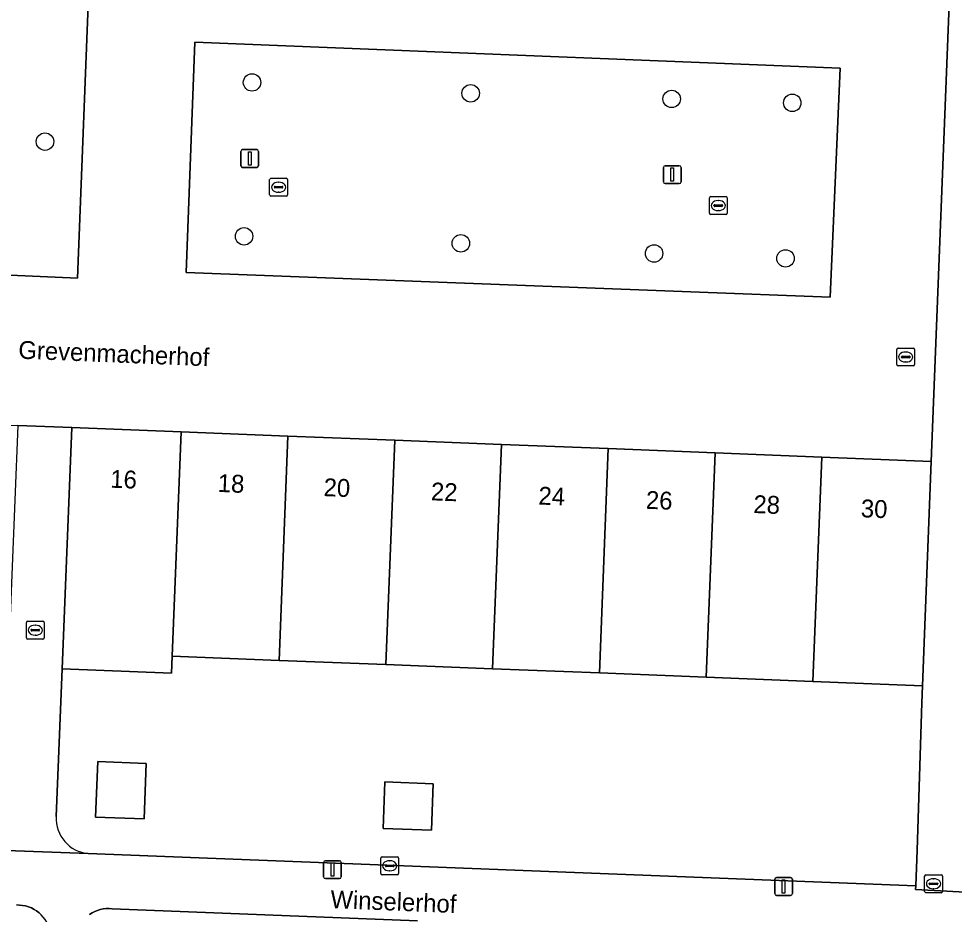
# Model space of a CAD drawing. Extents: x 160786 to 161429, y 386828 to 387485.
# Drawn here: x 161039.4 to 161091.8, y 387047.4 to 387097.5 of the extents above; entities that cross this region are included whole.
import ezdxf

# ---------------------------------------------------------------- set-up
doc = ezdxf.new("R2010")
doc.units = 0
for name, color, linetype in [('IMGEO_Boom', 7, 'Continuous'), ('IMGEO_Erf', 7, 'Continuous'), ('IMGEO_Groenvoorziening', 7, 'Continuous'), ('IMGEO_Kolk', 7, 'Continuous'), ('IMGEO_Lichtmast', 7, 'Continuous'), ('IMGEO_Muur', 7, 'Continuous'), ('IMGEO_Openbare_ruimte_label', 7, 'Continuous'), ('IMGEO_Pand', 7, 'Continuous'), ('IMGEO_Pand_nummerreeks', 7, 'Continuous'), ('IMGEO_Parkeervlak_open', 7, 'Continuous'), ('IMGEO_Rijbaan_lokaal_open', 7, 'Continuous'), ('IMGEO_Rioolput', 7, 'Continuous'), ('IMGEO_Voetpad_open', 7, 'Continuous')]:
    doc.layers.add(name, color=color, linetype=linetype)

msp = doc.modelspace()

# ---------------------------------------------------------------- linework, layer by layer
at = {"layer": 'IMGEO_Boom'}
for centre in [(161052.485, 387093.969), (161064.734, 387093.359), (161075.994, 387093.045), (161082.753, 387092.826), (161040.883, 387090.654), (161052.037, 387085.351), (161064.185, 387084.957), (161075.012, 387084.39), (161082.375, 387084.113)]:
    msp.add_circle(centre, 0.489, dxfattribs=at)
at = {"layer": 'IMGEO_Erf'}
for points in [[(161090.012, 387059.222), (161090.05, 387060.181), (161083.915, 387060.422), (161077.932, 387060.657), (161071.948, 387060.892), (161065.965, 387061.128), (161059.982, 387061.363), (161053.998, 387061.598), (161048.015, 387061.832), (161047.977, 387060.875), (161041.847, 387061.116), (161041.508, 387052.847)], [(161043.302, 387050.776), (161089.678, 387048.968), (161089.743, 387050.966), (161090.012, 387059.222)]]:
    msp.add_lwpolyline(points, dxfattribs=at)
for points in [[(161043.715, 387052.824), (161043.837, 387055.936), (161046.56, 387055.829), (161046.437, 387052.717)], [(161059.826, 387052.19), (161059.929, 387054.795), (161062.635, 387054.689), (161062.533, 387052.084)]]:
    msp.add_lwpolyline(points, close=True, dxfattribs=at)
msp.add_arc((161043.497, 387052.758), 1.991, 177.4247, 264.3767, dxfattribs=at)
at = {"layer": 'IMGEO_Groenvoorziening'}
msp.add_lwpolyline([(161035.142, 387083.35), (161042.709, 387083.01), (161043.394, 387100.73), (161033.917, 387101.145), (161033.268, 387085.375), (161033.276, 387085.193), (161033.301, 387085.013), (161033.341, 387084.836), (161033.398, 387084.663), (161033.469, 387084.496), (161033.555, 387084.336), (161033.655, 387084.184), (161033.768, 387084.041), (161033.894, 387083.91), (161034.03, 387083.79), (161034.177, 387083.683), (161034.333, 387083.589), (161034.497, 387083.51), (161034.667, 387083.445), (161034.842, 387083.396), (161035.02, 387083.363)], close=True, dxfattribs=at)
for points in [[(161035.04, 387022.067), (161040.297, 387021.856), (161040.347, 387024.697), (161041.029, 387042.001), (161041.225, 387045.801), (161041.235, 387045.97), (161041.23, 387046.14), (161041.21, 387046.309), (161041.175, 387046.475), (161041.126, 387046.637), (161041.062, 387046.794), (161040.984, 387046.945), (161040.893, 387047.088), (161040.789, 387047.223), (161040.674, 387047.348), (161040.549, 387047.462), (161040.413, 387047.564), (161040.269, 387047.654), (161040.118, 387047.731), (161039.96, 387047.793), (161039.797, 387047.842), (161039.631, 387047.876), (161039.462, 387047.894), (161039.293, 387047.898)], [(161061.76, 387047.014), (161044.639, 387047.69), (161044.473, 387047.701), (161044.308, 387047.698), (161044.143, 387047.68), (161043.98, 387047.647), (161043.821, 387047.599), (161043.667, 387047.538), (161043.519, 387047.463), (161043.378, 387047.375)]]:
    msp.add_lwpolyline(points, dxfattribs=at)
at = {"layer": 'IMGEO_Kolk'}
for p, q in [((161053.471, 387087.674), (161053.471, 387088.526)), ((161053.546, 387088.6), (161054.398, 387088.6)), ((161053.959, 387088.38), (161053.984, 387088.38)), ((161054.472, 387088.526), (161054.472, 387087.674)), ((161053.73, 387088.094), (161053.73, 387088.106)), ((161054.168, 387088.057), (161053.77, 387088.057)), ((161053.773, 387088.143), (161054.171, 387088.143)), ((161053.982, 387087.82), (161053.957, 387087.82)), ((161054.214, 387088.106), (161054.214, 387088.094)), ((161054.398, 387087.6), (161053.546, 387087.6)), ((161078.109, 387086.645), (161078.109, 387087.497)), ((161078.184, 387087.571), (161079.036, 387087.571)), ((161078.597, 387087.351), (161078.622, 387087.351)), ((161079.11, 387087.497), (161079.11, 387086.645)), ((161078.368, 387087.065), (161078.368, 387087.077)), ((161078.806, 387087.028), (161078.408, 387087.028)), ((161078.411, 387087.114), (161078.809, 387087.114)), ((161078.62, 387086.791), (161078.595, 387086.791)), ((161078.852, 387087.077), (161078.852, 387087.065)), ((161079.036, 387086.571), (161078.184, 387086.571)), ((161039.838, 387062.864), (161039.838, 387063.716)), ((161039.913, 387063.79), (161040.765, 387063.79)), ((161040.839, 387063.716), (161040.839, 387062.864)), ((161040.097, 387063.284), (161040.097, 387063.296)), ((161040.535, 387063.247), (161040.137, 387063.247)), ((161040.14, 387063.333), (161040.538, 387063.333)), ((161040.326, 387063.57), (161040.351, 387063.57)), ((161040.581, 387063.296), (161040.581, 387063.284)), ((161040.765, 387062.79), (161039.913, 387062.79)), ((161040.349, 387063.01), (161040.324, 387063.01)), ((161059.771, 387050.593), (161060.623, 387050.593)), ((161059.696, 387049.667), (161059.696, 387050.519)), ((161059.955, 387050.087), (161059.955, 387050.099)), ((161060.393, 387050.05), (161059.995, 387050.05)), ((161059.998, 387050.136), (161060.396, 387050.136)), ((161060.184, 387050.373), (161060.209, 387050.373)), ((161060.439, 387050.099), (161060.439, 387050.087)), ((161060.697, 387050.519), (161060.697, 387049.667)), ((161060.623, 387049.593), (161059.771, 387049.593)), ((161060.207, 387049.813), (161060.182, 387049.813)), ((161090.169, 387048.661), (161090.169, 387049.513)), ((161090.244, 387049.587), (161091.096, 387049.587)), ((161091.17, 387049.513), (161091.17, 387048.661)), ((161090.428, 387049.081), (161090.428, 387049.093)), ((161090.866, 387049.044), (161090.468, 387049.044)), ((161090.471, 387049.13), (161090.869, 387049.13)), ((161090.657, 387049.367), (161090.682, 387049.367)), ((161090.912, 387049.093), (161090.912, 387049.081)), ((161091.096, 387048.587), (161090.244, 387048.587)), ((161090.68, 387048.807), (161090.655, 387048.807))]:
    msp.add_line(p, q, dxfattribs=at)
for points in [[(161053.471, 387087.674), (161053.471, 387088.526)], [(161053.546, 387088.6), (161054.398, 387088.6)], [(161054.472, 387088.526), (161054.472, 387087.674)], [(161054.398, 387087.6), (161053.546, 387087.6)], [(161078.109, 387086.645), (161078.109, 387087.497)], [(161078.184, 387087.571), (161079.036, 387087.571)], [(161079.11, 387087.497), (161079.11, 387086.645)], [(161079.036, 387086.571), (161078.184, 387086.571)], [(161039.838, 387062.864), (161039.838, 387063.716)], [(161039.913, 387063.79), (161040.765, 387063.79)], [(161040.839, 387063.716), (161040.839, 387062.864)], [(161040.765, 387062.79), (161039.913, 387062.79)], [(161059.771, 387050.593), (161060.623, 387050.593)], [(161059.696, 387049.667), (161059.696, 387050.519)], [(161060.697, 387050.519), (161060.697, 387049.667)], [(161060.623, 387049.593), (161059.771, 387049.593)], [(161090.169, 387048.661), (161090.169, 387049.513)], [(161090.244, 387049.587), (161091.096, 387049.587)], [(161091.17, 387049.513), (161091.17, 387048.661)], [(161091.096, 387048.587), (161090.244, 387048.587)]]:
    msp.add_lwpolyline(points, dxfattribs=at)
for centre, radius, start, end in [((161053.548, 387088.524), 0.0765, 91.552, 178.448), ((161053.548, 387088.524), 0.0765, 91.552, 178.448), ((161054.396, 387088.524), 0.0765, 1.552, 88.448), ((161054.396, 387088.524), 0.0765, 1.552, 88.448), ((161053.77, 387088.103), 0.0403, 85.8775, 175.7526), ((161053.767, 387088.093), 0.0366, 178.938, 274.7102), ((161054.171, 387088.1), 0.043, 264.8664, 352.4533), ((161054.175, 387088.105), 0.0386, 1.7309, 96.639), ((161053.548, 387087.676), 0.0765, 181.552, 268.448), ((161053.548, 387087.676), 0.0765, 181.552, 268.448), ((161054.396, 387087.676), 0.0765, 271.552, 358.448), ((161054.396, 387087.676), 0.0765, 271.552, 358.448), ((161078.186, 387087.495), 0.0765, 91.552, 178.448), ((161078.186, 387087.495), 0.0765, 91.552, 178.448), ((161079.034, 387087.495), 0.0765, 1.552, 88.448), ((161079.034, 387087.495), 0.0765, 1.552, 88.448), ((161078.408, 387087.074), 0.0403, 85.8775, 175.7526), ((161078.405, 387087.064), 0.0366, 178.938, 274.7102), ((161078.809, 387087.071), 0.043, 264.8664, 352.4533), ((161078.813, 387087.076), 0.0386, 1.7309, 96.639), ((161078.186, 387086.647), 0.0765, 181.552, 268.448), ((161078.186, 387086.647), 0.0765, 181.552, 268.448), ((161079.034, 387086.647), 0.0765, 271.552, 358.448), ((161079.034, 387086.647), 0.0765, 271.552, 358.448), ((161039.915, 387063.714), 0.0765, 91.552, 178.448), ((161039.915, 387063.714), 0.0765, 91.552, 178.448), ((161040.763, 387063.714), 0.0765, 1.552, 88.448), ((161040.763, 387063.714), 0.0765, 1.552, 88.448), ((161040.137, 387063.293), 0.0403, 85.8775, 175.7526), ((161040.134, 387063.283), 0.0366, 178.938, 274.7102), ((161040.538, 387063.29), 0.043, 264.8664, 352.4533), ((161040.542, 387063.295), 0.0386, 1.7309, 96.639), ((161039.915, 387062.866), 0.0765, 181.552, 268.448), ((161039.915, 387062.866), 0.0765, 181.552, 268.448), ((161040.763, 387062.866), 0.0765, 271.552, 358.448), ((161040.763, 387062.866), 0.0765, 271.552, 358.448), ((161059.773, 387050.517), 0.0765, 91.552, 178.448), ((161059.773, 387050.517), 0.0765, 91.552, 178.448), ((161060.621, 387050.517), 0.0765, 1.552, 88.448), ((161060.621, 387050.517), 0.0765, 1.552, 88.448), ((161059.995, 387050.096), 0.0403, 85.8775, 175.7526), ((161059.992, 387050.086), 0.0366, 178.938, 274.7102), ((161060.396, 387050.093), 0.043, 264.8664, 352.4533), ((161060.4, 387050.098), 0.0386, 1.7309, 96.639), ((161059.773, 387049.669), 0.0765, 181.552, 268.448), ((161059.773, 387049.669), 0.0765, 181.552, 268.448), ((161060.621, 387049.669), 0.0765, 271.552, 358.448), ((161060.621, 387049.669), 0.0765, 271.552, 358.448), ((161090.246, 387049.511), 0.0765, 91.552, 178.448), ((161090.246, 387049.511), 0.0765, 91.552, 178.448), ((161091.094, 387049.511), 0.0765, 1.552, 88.448), ((161091.094, 387049.511), 0.0765, 1.552, 88.448), ((161090.468, 387049.09), 0.0403, 85.8775, 175.7526), ((161090.465, 387049.08), 0.0366, 178.938, 274.7102), ((161090.869, 387049.087), 0.043, 264.8664, 352.4533), ((161090.873, 387049.092), 0.0386, 1.7309, 96.639), ((161090.246, 387048.663), 0.0765, 181.552, 268.448), ((161090.246, 387048.663), 0.0765, 181.552, 268.448), ((161091.094, 387048.663), 0.0765, 271.552, 358.448), ((161091.094, 387048.663), 0.0765, 271.552, 358.448)]:
    msp.add_arc(centre, radius, start, end, dxfattribs=at)
for centre, major_axis, ratio, start_param, end_param in [((161053.958, 387088.1), (-0.387, 0.002), 0.722429, 4.712389, 7.853982), ((161053.983, 387088.1), (-0.39, 0.002), 0.717154, 1.570796, 4.712389), ((161078.596, 387087.071), (-0.387, 0.002), 0.722429, 4.712389, 7.853982), ((161078.621, 387087.071), (-0.39, 0.002), 0.717154, 1.570796, 4.712389), ((161040.325, 387063.29), (-0.387, 0.002), 0.722429, 4.712389, 7.853982), ((161040.35, 387063.29), (-0.39, 0.002), 0.717154, 1.570796, 4.712389), ((161060.183, 387050.093), (-0.387, 0.002), 0.722429, 4.712389, 7.853982), ((161060.208, 387050.093), (-0.39, 0.002), 0.717154, 1.570796, 4.712389), ((161090.656, 387049.087), (-0.387, 0.002), 0.722429, 4.712389, 7.853982), ((161090.681, 387049.087), (-0.39, 0.002), 0.717154, 1.570796, 4.712389)]:
    msp.add_ellipse(centre, major_axis=major_axis, ratio=ratio, start_param=start_param, end_param=end_param, dxfattribs=at)
at = {"layer": 'IMGEO_Lichtmast'}
for p, q in [((161051.857, 387089.305), (161051.857, 387090.105)), ((161051.857, 387090.105), (161051.857, 387089.305)), ((161051.957, 387090.205), (161052.747, 387090.205)), ((161052.747, 387090.205), (161051.957, 387090.205)), ((161052.847, 387090.105), (161052.847, 387089.305)), ((161052.847, 387089.305), (161052.847, 387090.105)), ((161052.747, 387089.205), (161051.957, 387089.205)), ((161051.957, 387089.205), (161052.747, 387089.205)), ((161075.531, 387088.405), (161075.531, 387089.205)), ((161075.531, 387089.205), (161075.531, 387088.405)), ((161075.631, 387089.305), (161076.421, 387089.305)), ((161076.421, 387089.305), (161075.631, 387089.305)), ((161076.521, 387089.205), (161076.521, 387088.405)), ((161076.521, 387088.405), (161076.521, 387089.205)), ((161076.421, 387088.305), (161075.631, 387088.305)), ((161075.631, 387088.305), (161076.421, 387088.305)), ((161056.496, 387049.479), (161056.496, 387050.279)), ((161056.496, 387050.279), (161056.496, 387049.479)), ((161056.596, 387050.379), (161057.386, 387050.379)), ((161057.386, 387050.379), (161056.596, 387050.379)), ((161057.486, 387050.279), (161057.486, 387049.479)), ((161057.486, 387049.479), (161057.486, 387050.279)), ((161057.386, 387049.379), (161056.596, 387049.379)), ((161056.596, 387049.379), (161057.386, 387049.379)), ((161081.77, 387048.536), (161081.77, 387049.336)), ((161081.77, 387049.336), (161081.77, 387048.536)), ((161081.87, 387049.436), (161082.66, 387049.436)), ((161082.66, 387049.436), (161081.87, 387049.436)), ((161082.76, 387049.336), (161082.76, 387048.536)), ((161082.76, 387048.536), (161082.76, 387049.336)), ((161082.66, 387048.436), (161081.87, 387048.436)), ((161081.87, 387048.436), (161082.66, 387048.436))]:
    msp.add_line(p, q, dxfattribs=at)
for points in [[(161052.277, 387090.08), (161052.427, 387090.08), (161052.427, 387089.33), (161052.277, 387089.33), (161052.277, 387090.08)], [(161075.951, 387089.18), (161076.101, 387089.18), (161076.101, 387088.43), (161075.951, 387088.43), (161075.951, 387089.18)], [(161056.916, 387050.254), (161057.066, 387050.254), (161057.066, 387049.504), (161056.916, 387049.504), (161056.916, 387050.254)], [(161082.19, 387049.311), (161082.34, 387049.311), (161082.34, 387048.561), (161082.19, 387048.561), (161082.19, 387049.311)]]:
    msp.add_lwpolyline(points, dxfattribs=at)
for centre, start, end in [((161051.957, 387090.105), 90, 180), ((161051.957, 387090.105), 90, 180), ((161052.747, 387090.105), 0, 90), ((161052.747, 387090.105), 360, 90), ((161051.957, 387089.305), 180, 270), ((161051.957, 387089.305), 180, 270), ((161052.747, 387089.305), 270, 0), ((161052.747, 387089.305), 270, 0), ((161075.631, 387089.205), 90, 180), ((161075.631, 387089.205), 90, 180), ((161076.421, 387089.205), 0, 90), ((161076.421, 387089.205), 360, 90), ((161075.631, 387088.405), 180, 270), ((161075.631, 387088.405), 180, 270), ((161076.421, 387088.405), 270, 0), ((161076.421, 387088.405), 270, 0), ((161056.596, 387050.279), 90, 180), ((161056.596, 387050.279), 90, 180), ((161057.386, 387050.279), 0, 90), ((161057.386, 387050.279), 360, 90), ((161056.596, 387049.479), 180, 270), ((161056.596, 387049.479), 180, 270), ((161057.386, 387049.479), 270, 0), ((161057.386, 387049.479), 270, 0), ((161081.87, 387049.336), 90, 180), ((161081.87, 387049.336), 90, 180), ((161082.66, 387049.336), 0, 90), ((161082.66, 387049.336), 360, 90), ((161081.87, 387048.536), 180, 270), ((161081.87, 387048.536), 180, 270), ((161082.66, 387048.536), 270, 0), ((161082.66, 387048.536), 270, 0)]:
    msp.add_arc(centre, 0.1, start, end, dxfattribs=at)
at = {"layer": 'IMGEO_Muur'}
msp.add_lwpolyline([(161090.012, 387059.222), (161089.743, 387050.966)], dxfattribs=at)
at = {"layer": 'IMGEO_Pand'}
for points in [[(161048.509, 387074.399), (161042.378, 387074.64), (161041.847, 387061.116), (161047.977, 387060.875), (161048.015, 387061.832)], [(161054.492, 387074.164), (161048.509, 387074.399), (161048.015, 387061.832), (161053.998, 387061.598)], [(161060.476, 387073.928), (161054.492, 387074.164), (161053.998, 387061.598), (161059.982, 387061.363)], [(161066.459, 387073.693), (161060.476, 387073.928), (161059.982, 387061.363), (161065.965, 387061.128)], [(161072.442, 387073.458), (161066.459, 387073.693), (161065.965, 387061.128), (161071.948, 387060.892)], [(161078.426, 387073.222), (161072.442, 387073.458), (161071.948, 387060.892), (161077.932, 387060.657)], [(161084.409, 387072.987), (161078.426, 387073.222), (161077.932, 387060.657), (161083.915, 387060.422)], [(161090.543, 387072.746), (161084.409, 387072.987), (161083.915, 387060.422), (161090.05, 387060.181)], [(161043.715, 387052.824), (161046.437, 387052.717), (161046.56, 387055.829), (161043.837, 387055.936)], [(161059.826, 387052.19), (161062.533, 387052.084), (161062.635, 387054.689), (161059.929, 387054.795)]]:
    msp.add_lwpolyline(points, close=True, dxfattribs=at)
at = {"layer": 'IMGEO_Parkeervlak_open'}
msp.add_lwpolyline([(161084.874, 387081.95), (161085.431, 387094.77), (161049.279, 387096.216), (161048.794, 387083.326)], close=True, dxfattribs=at)
at = {"layer": 'IMGEO_Rijbaan_lokaal_open'}
msp.add_lwpolyline([(161043.394, 387100.73), (161042.709, 387083.01), (161035.142, 387083.35), (161030.095, 387083.537), (161027.077, 387083.72), (161026.698, 387083.735), (161022.818, 387083.885), (161022.478, 387075.428), (161027.238, 387075.237), (161033.227, 387074.997), (161039.364, 387074.751), (161042.378, 387074.64), (161048.509, 387074.399), (161054.492, 387074.164), (161060.476, 387073.928), (161066.459, 387073.693), (161072.442, 387073.458), (161078.426, 387073.222), (161084.409, 387072.987), (161090.543, 387072.746), (161091.636, 387100.725)], dxfattribs=at)
msp.add_lwpolyline([(161085.431, 387094.77), (161084.874, 387081.95), (161048.794, 387083.326), (161049.279, 387096.216)], close=True, dxfattribs=at)
at = {"layer": 'IMGEO_Rioolput'}
for p, q in [((161088.609, 387078.165), (161088.609, 387079.017)), ((161088.684, 387079.091), (161089.536, 387079.091)), ((161089.097, 387078.871), (161089.122, 387078.871)), ((161089.61, 387079.017), (161089.61, 387078.165)), ((161088.868, 387078.585), (161088.868, 387078.597)), ((161089.306, 387078.548), (161088.908, 387078.548)), ((161088.911, 387078.634), (161089.309, 387078.634)), ((161089.12, 387078.311), (161089.095, 387078.311)), ((161089.352, 387078.597), (161089.352, 387078.585)), ((161089.536, 387078.091), (161088.684, 387078.091))]:
    msp.add_line(p, q, dxfattribs=at)
for points in [[(161088.609, 387078.165), (161088.609, 387079.017)], [(161088.684, 387079.091), (161089.536, 387079.091)], [(161089.61, 387079.017), (161089.61, 387078.165)], [(161089.536, 387078.091), (161088.684, 387078.091)]]:
    msp.add_lwpolyline(points, dxfattribs=at)
for centre, radius, start, end in [((161088.686, 387079.015), 0.0765, 91.552, 178.448), ((161088.686, 387079.015), 0.0765, 91.552, 178.448), ((161089.534, 387079.015), 0.0765, 1.552, 88.448), ((161089.534, 387079.015), 0.0765, 1.552, 88.448), ((161088.908, 387078.594), 0.0403, 85.8775, 175.7526), ((161088.905, 387078.584), 0.0366, 178.938, 274.7102), ((161089.309, 387078.591), 0.043, 264.8664, 352.4533), ((161089.313, 387078.596), 0.0386, 1.7309, 96.639), ((161088.686, 387078.167), 0.0765, 181.552, 268.448), ((161088.686, 387078.167), 0.0765, 181.552, 268.448), ((161089.534, 387078.167), 0.0765, 271.552, 358.448), ((161089.534, 387078.167), 0.0765, 271.552, 358.448)]:
    msp.add_arc(centre, radius, start, end, dxfattribs=at)
for centre, major_axis, ratio, start_param, end_param in [((161089.096, 387078.591), (-0.387, 0.002), 0.722429, 4.712389, 7.853982), ((161089.121, 387078.591), (-0.39, 0.002), 0.717154, 1.570796, 4.712389)]:
    msp.add_ellipse(centre, major_axis=major_axis, ratio=ratio, start_param=start_param, end_param=end_param, dxfattribs=at)
at = {"layer": 'IMGEO_Voetpad_open'}
for points in [[(161091.636, 387100.725), (161090.543, 387072.746), (161090.05, 387060.181), (161090.012, 387059.222), (161089.743, 387050.966), (161089.678, 387048.968), (161089.667, 387048.768), (161094.559, 387048.51)], [(161041.847, 387061.116), (161042.378, 387074.64), (161039.364, 387074.751), (161038.861, 387062.211), (161038.823, 387061.257), (161038.599, 387052.951)], [(161041.508, 387052.847), (161041.847, 387061.116)], [(161036.645, 387051.029), (161043.302, 387050.776)], [(161123.092, 387049.703), (161123.067, 387049.514), (161123.026, 387049.328), (161122.968, 387049.147), (161122.894, 387048.971), (161122.804, 387048.803), (161122.7, 387048.644), (161122.583, 387048.494), (161122.452, 387048.356), (161122.309, 387048.23), (161122.156, 387048.117), (161121.993, 387048.018), (161121.823, 387047.934), (161121.645, 387047.866), (161121.462, 387047.814), (161121.275, 387047.778), (161121.085, 387047.76), (161120.895, 387047.758), (161094.57, 387048.71), (161094.559, 387048.51), (161089.667, 387048.768), (161089.678, 387048.968), (161043.302, 387050.776), (161036.645, 387051.029)], [(161039.293, 387047.898), (161039.462, 387047.894), (161039.631, 387047.876), (161039.797, 387047.842), (161039.96, 387047.793), (161040.118, 387047.731), (161040.269, 387047.654), (161040.413, 387047.564), (161040.549, 387047.462), (161040.674, 387047.348)], [(161043.378, 387047.375), (161043.519, 387047.463), (161043.667, 387047.538), (161043.821, 387047.599), (161043.98, 387047.647), (161044.143, 387047.68), (161044.308, 387047.698), (161044.473, 387047.701), (161044.639, 387047.69), (161061.76, 387047.014)]]:
    msp.add_lwpolyline(points, dxfattribs=at)
msp.add_arc((161043.497, 387052.758), 1.991, 177.4247, 264.3767, dxfattribs=at)

# ---------------------------------------------------------------- texts
at = {"layer": 'IMGEO_Openbare_ruimte_label'}
for s, p in [('Grevenmacherhof', (161039.375, 387078.5)), ('Winselerhof', (161056.86, 387047.729))]:
    msp.add_text(s, height=1, rotation=357.7071, dxfattribs=at).set_placement(p)
at = {"layer": 'IMGEO_Pand_nummerreeks'}
for s, p in [('16', (161044.525, 387071.273)), ('18', (161050.549, 387071.036)), ('20', (161056.479, 387070.802)), ('22', (161062.493, 387070.567)), ('24', (161068.517, 387070.329)), ('26', (161074.537, 387070.092)), ('28', (161080.561, 387069.855)), ('30', (161086.582, 387069.619))]:
    msp.add_text(s, height=1, rotation=357.7483, dxfattribs=at).set_placement(p)

doc.saveas('drawing.dxf')
